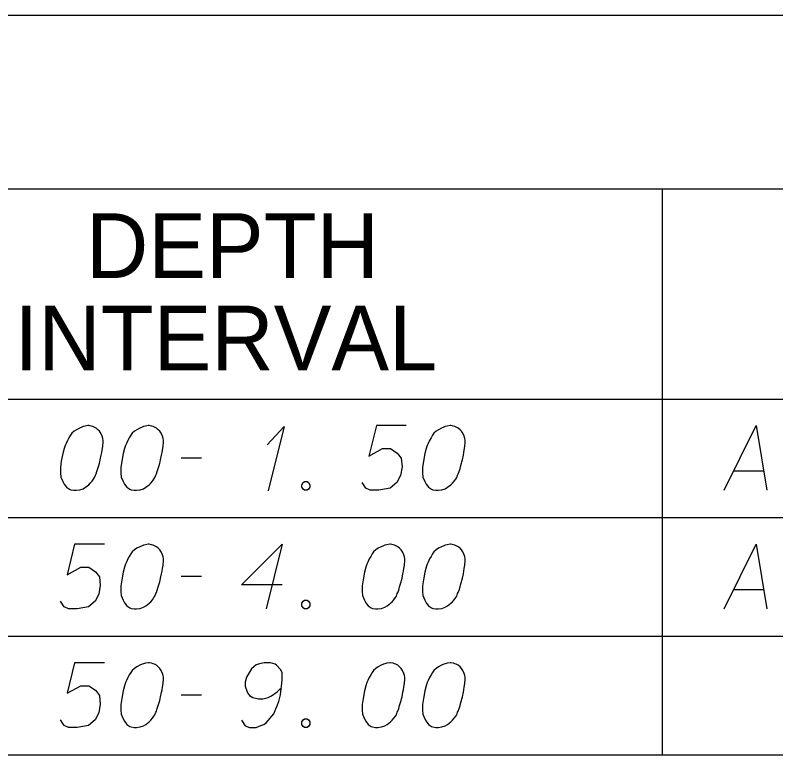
# Model space of a CAD drawing. Extents: x 2074207 to 2076812, y 516372 to 523312.
# Drawn here: x 2076397 to 2076453.5, y 519166.9 to 519221.7 of the extents above; entities that cross this region are included whole.
import ezdxf

# ---------------------------------------------------------------- set-up
doc = ezdxf.new("R2010")
doc.units = 0
for name, color, linetype in [('Prop DirtTable_ Soil Test Results - Outline (Major)', 7, 'Continuous'), ('Prop DirtTable_ Soil Test Results - Outline (Minor)', 7, 'Continuous'), ('Prop DirtTable_ Soil Test Results - Tx (Header - Small)', 7, 'Continuous'), ('Prop DirtTable_ Soil Test Results - Tx (Sample Data)', 7, 'Continuous')]:
    doc.layers.add(name, color=color, linetype=linetype)

msp = doc.modelspace()

# ---------------------------------------------------------------- linework, layer by layer
at = {"layer": 'Prop DirtTable_ Soil Test Results - Outline (Major)'}
for p, q in [((2076260.609, 519221.741), (2076811.903, 519221.741)), ((2076260.609, 519193.255), (2076811.903, 519193.255)), ((2076260.609, 519193.255), (2076811.903, 519193.255)), ((2076260.609, 519166.855), (2076811.903, 519166.855))]:
    msp.add_line(p, q, dxfattribs=at)
at = {"layer": 'Prop DirtTable_ Soil Test Results - Outline (Minor)'}
for p, q in [((2076260.609, 519208.855), (2076811.903, 519208.855)), ((2076445.062, 519208.855), (2076445.062, 519184.455)), ((2076260.609, 519184.455), (2076811.903, 519184.455)), ((2076260.609, 519184.455), (2076811.903, 519184.455)), ((2076445.063, 519184.455), (2076445.063, 519175.655)), ((2076260.609, 519175.655), (2076811.903, 519175.655)), ((2076260.609, 519175.655), (2076811.903, 519175.655)), ((2076445.063, 519175.655), (2076445.063, 519166.855)), ((2076260.609, 519166.855), (2076811.903, 519166.855))]:
    msp.add_line(p, q, dxfattribs=at)
at = {"layer": 'Prop DirtTable_ Soil Test Results - Tx (Sample Data)'}
for points in [[(2076402.512, 519191.284), (2076402.442, 519191.284), (2076402.23, 519191.246), (2076402.089, 519191.209), (2076401.983, 519191.171), (2076401.807, 519191.095), (2076401.595, 519190.982), (2076401.419, 519190.868), (2076401.242, 519190.717), (2076401.136, 519190.566), (2076401.031, 519190.377), (2076400.925, 519190.188), (2076400.819, 519189.961), (2076400.748, 519189.81), (2076400.678, 519189.583), (2076400.572, 519189.205), (2076400.466, 519188.638), (2076400.396, 519188.185), (2076400.396, 519187.769), (2076400.431, 519187.467), (2076400.572, 519187.127), (2076400.678, 519186.938), (2076400.854, 519186.711), (2076401.066, 519186.56), (2076401.172, 519186.522), (2076401.383, 519186.484), (2076401.56, 519186.484), (2076401.842, 519186.522), (2076402.089, 519186.598), (2076402.265, 519186.711), (2076402.512, 519186.9), (2076402.618, 519187.013), (2076402.759, 519187.164), (2076402.865, 519187.316), (2076402.935, 519187.429), (2076403.006, 519187.618), (2076403.041, 519187.694), (2076403.112, 519187.883), (2076403.182, 519188.109), (2076403.253, 519188.336), (2076403.288, 519188.487), (2076403.323, 519188.601), (2076403.359, 519188.752), (2076403.429, 519189.092), (2076403.465, 519189.281), (2076403.5, 519189.47), (2076403.535, 519189.735), (2076403.57, 519190.075), (2076403.57, 519190.188), (2076403.535, 519190.339), (2076403.5, 519190.49), (2076403.394, 519190.717), (2076403.288, 519190.868), (2076403.182, 519190.982), (2076403.041, 519191.095), (2076402.9, 519191.171), (2076402.794, 519191.209), (2076402.689, 519191.246), (2076402.512, 519191.284)], [(2076406.992, 519191.284), (2076406.922, 519191.284), (2076406.71, 519191.246), (2076406.569, 519191.209), (2076406.463, 519191.171), (2076406.287, 519191.095), (2076406.075, 519190.982), (2076405.899, 519190.868), (2076405.722, 519190.717), (2076405.616, 519190.566), (2076405.511, 519190.377), (2076405.405, 519190.188), (2076405.299, 519189.961), (2076405.228, 519189.81), (2076405.158, 519189.583), (2076405.052, 519189.205), (2076404.946, 519188.638), (2076404.876, 519188.185), (2076404.876, 519187.769), (2076404.911, 519187.467), (2076405.052, 519187.127), (2076405.158, 519186.938), (2076405.334, 519186.711), (2076405.546, 519186.56), (2076405.652, 519186.522), (2076405.863, 519186.484), (2076406.04, 519186.484), (2076406.322, 519186.522), (2076406.569, 519186.598), (2076406.745, 519186.711), (2076406.992, 519186.9), (2076407.098, 519187.013), (2076407.239, 519187.164), (2076407.345, 519187.316), (2076407.415, 519187.429), (2076407.486, 519187.618), (2076407.521, 519187.694), (2076407.592, 519187.883), (2076407.662, 519188.109), (2076407.733, 519188.336), (2076407.768, 519188.487), (2076407.803, 519188.601), (2076407.839, 519188.752), (2076407.909, 519189.092), (2076407.945, 519189.281), (2076407.98, 519189.47), (2076408.015, 519189.735), (2076408.05, 519190.075), (2076408.05, 519190.188), (2076408.015, 519190.339), (2076407.98, 519190.49), (2076407.874, 519190.717), (2076407.768, 519190.868), (2076407.662, 519190.982), (2076407.521, 519191.095), (2076407.38, 519191.171), (2076407.274, 519191.209), (2076407.169, 519191.246), (2076406.992, 519191.284)], [(2076415.74, 519189.848), (2076417.01, 519191.209), (2076415.811, 519186.446)], [(2076426.076, 519191.284), (2076423.854, 519191.284), (2076423.289, 519189.016), (2076424.312, 519189.583), (2076424.912, 519189.583), (2076425.406, 519189.243), (2076425.688, 519188.865), (2076425.759, 519188.223), (2076425.653, 519187.58), (2076425.371, 519187.051), (2076424.877, 519186.635), (2076424.03, 519186.484), (2076423.395, 519186.484), (2076423.078, 519186.635), (2076422.796, 519187.051)], [(2076429.392, 519191.284), (2076429.322, 519191.284), (2076429.11, 519191.246), (2076428.969, 519191.209), (2076428.863, 519191.171), (2076428.687, 519191.095), (2076428.475, 519190.982), (2076428.299, 519190.868), (2076428.122, 519190.717), (2076428.016, 519190.566), (2076427.911, 519190.377), (2076427.805, 519190.188), (2076427.699, 519189.961), (2076427.628, 519189.81), (2076427.558, 519189.583), (2076427.452, 519189.205), (2076427.346, 519188.638), (2076427.276, 519188.185), (2076427.276, 519187.769), (2076427.311, 519187.467), (2076427.452, 519187.127), (2076427.558, 519186.938), (2076427.734, 519186.711), (2076427.946, 519186.56), (2076428.052, 519186.522), (2076428.263, 519186.484), (2076428.44, 519186.484), (2076428.722, 519186.522), (2076428.969, 519186.598), (2076429.145, 519186.711), (2076429.392, 519186.9), (2076429.498, 519187.013), (2076429.639, 519187.164), (2076429.745, 519187.316), (2076429.815, 519187.429), (2076429.886, 519187.618), (2076429.921, 519187.694), (2076429.992, 519187.883), (2076430.062, 519188.109), (2076430.133, 519188.336), (2076430.168, 519188.487), (2076430.203, 519188.601), (2076430.239, 519188.752), (2076430.309, 519189.092), (2076430.345, 519189.281), (2076430.38, 519189.47), (2076430.415, 519189.735), (2076430.45, 519190.075), (2076430.45, 519190.188), (2076430.415, 519190.339), (2076430.38, 519190.49), (2076430.274, 519190.717), (2076430.168, 519190.868), (2076430.062, 519190.982), (2076429.921, 519191.095), (2076429.78, 519191.171), (2076429.674, 519191.209), (2076429.569, 519191.246), (2076429.392, 519191.284)], [(2076449.676, 519186.484), (2076452.039, 519191.284), (2076452.85, 519186.484)], [(2076409.356, 519188.903), (2076410.872, 519188.903)], [(2076450.381, 519187.92), (2076452.603, 519187.92)], [(2076418.527, 519187.127), (2076418.704, 519187.127), (2076418.809, 519187.051), (2076418.915, 519186.9), (2076418.915, 519186.711), (2076418.809, 519186.56), (2076418.704, 519186.484), (2076418.527, 519186.484), (2076418.421, 519186.56), (2076418.316, 519186.711), (2076418.316, 519186.9), (2076418.421, 519187.051), (2076418.527, 519187.127)], [(2076403.676, 519182.484), (2076401.454, 519182.484), (2076400.889, 519180.216), (2076401.912, 519180.783), (2076402.512, 519180.783), (2076403.006, 519180.443), (2076403.288, 519180.065), (2076403.359, 519179.423), (2076403.253, 519178.78), (2076402.971, 519178.251), (2076402.477, 519177.835), (2076401.63, 519177.684), (2076400.995, 519177.684), (2076400.678, 519177.835), (2076400.396, 519178.251)], [(2076406.992, 519182.484), (2076406.922, 519182.484), (2076406.71, 519182.446), (2076406.569, 519182.409), (2076406.463, 519182.371), (2076406.287, 519182.295), (2076406.075, 519182.182), (2076405.899, 519182.068), (2076405.722, 519181.917), (2076405.616, 519181.766), (2076405.511, 519181.577), (2076405.405, 519181.388), (2076405.299, 519181.161), (2076405.228, 519181.01), (2076405.158, 519180.783), (2076405.052, 519180.405), (2076404.946, 519179.838), (2076404.876, 519179.385), (2076404.876, 519178.969), (2076404.911, 519178.667), (2076405.052, 519178.327), (2076405.158, 519178.138), (2076405.334, 519177.911), (2076405.546, 519177.76), (2076405.652, 519177.722), (2076405.863, 519177.684), (2076406.04, 519177.684), (2076406.322, 519177.722), (2076406.569, 519177.798), (2076406.745, 519177.911), (2076406.992, 519178.1), (2076407.098, 519178.213), (2076407.239, 519178.364), (2076407.345, 519178.516), (2076407.415, 519178.629), (2076407.486, 519178.818), (2076407.521, 519178.894), (2076407.592, 519179.083), (2076407.662, 519179.309), (2076407.733, 519179.536), (2076407.768, 519179.687), (2076407.803, 519179.801), (2076407.839, 519179.952), (2076407.909, 519180.292), (2076407.945, 519180.481), (2076407.98, 519180.67), (2076408.015, 519180.935), (2076408.05, 519181.275), (2076408.05, 519181.388), (2076408.015, 519181.539), (2076407.98, 519181.69), (2076407.874, 519181.917), (2076407.768, 519182.068), (2076407.662, 519182.182), (2076407.521, 519182.295), (2076407.38, 519182.371), (2076407.274, 519182.409), (2076407.169, 519182.446), (2076406.992, 519182.484)], [(2076416.869, 519179.461), (2076413.836, 519179.461), (2076416.869, 519182.484), (2076415.67, 519177.684)], [(2076424.912, 519182.484), (2076424.842, 519182.484), (2076424.63, 519182.446), (2076424.489, 519182.409), (2076424.383, 519182.371), (2076424.207, 519182.295), (2076423.995, 519182.182), (2076423.819, 519182.068), (2076423.642, 519181.917), (2076423.536, 519181.766), (2076423.431, 519181.577), (2076423.325, 519181.388), (2076423.219, 519181.161), (2076423.148, 519181.01), (2076423.078, 519180.783), (2076422.972, 519180.405), (2076422.866, 519179.838), (2076422.796, 519179.385), (2076422.796, 519178.969), (2076422.831, 519178.667), (2076422.972, 519178.327), (2076423.078, 519178.138), (2076423.254, 519177.911), (2076423.466, 519177.76), (2076423.572, 519177.722), (2076423.783, 519177.684), (2076423.96, 519177.684), (2076424.242, 519177.722), (2076424.489, 519177.798), (2076424.665, 519177.911), (2076424.912, 519178.1), (2076425.018, 519178.213), (2076425.159, 519178.364), (2076425.265, 519178.516), (2076425.335, 519178.629), (2076425.406, 519178.818), (2076425.441, 519178.894), (2076425.512, 519179.083), (2076425.582, 519179.309), (2076425.653, 519179.536), (2076425.688, 519179.687), (2076425.723, 519179.801), (2076425.759, 519179.952), (2076425.829, 519180.292), (2076425.865, 519180.481), (2076425.9, 519180.67), (2076425.935, 519180.935), (2076425.97, 519181.275), (2076425.97, 519181.388), (2076425.935, 519181.539), (2076425.9, 519181.69), (2076425.794, 519181.917), (2076425.688, 519182.068), (2076425.582, 519182.182), (2076425.441, 519182.295), (2076425.3, 519182.371), (2076425.194, 519182.409), (2076425.089, 519182.446), (2076424.912, 519182.484)], [(2076429.392, 519182.484), (2076429.322, 519182.484), (2076429.11, 519182.446), (2076428.969, 519182.409), (2076428.863, 519182.371), (2076428.687, 519182.295), (2076428.475, 519182.182), (2076428.299, 519182.068), (2076428.122, 519181.917), (2076428.016, 519181.766), (2076427.911, 519181.577), (2076427.805, 519181.388), (2076427.699, 519181.161), (2076427.628, 519181.01), (2076427.558, 519180.783), (2076427.452, 519180.405), (2076427.346, 519179.838), (2076427.276, 519179.385), (2076427.276, 519178.969), (2076427.311, 519178.667), (2076427.452, 519178.327), (2076427.558, 519178.138), (2076427.734, 519177.911), (2076427.946, 519177.76), (2076428.052, 519177.722), (2076428.263, 519177.684), (2076428.44, 519177.684), (2076428.722, 519177.722), (2076428.969, 519177.798), (2076429.145, 519177.911), (2076429.392, 519178.1), (2076429.498, 519178.213), (2076429.639, 519178.364), (2076429.745, 519178.516), (2076429.815, 519178.629), (2076429.886, 519178.818), (2076429.921, 519178.894), (2076429.992, 519179.083), (2076430.062, 519179.309), (2076430.133, 519179.536), (2076430.168, 519179.687), (2076430.203, 519179.801), (2076430.239, 519179.952), (2076430.309, 519180.292), (2076430.345, 519180.481), (2076430.38, 519180.67), (2076430.415, 519180.935), (2076430.45, 519181.275), (2076430.45, 519181.388), (2076430.415, 519181.539), (2076430.38, 519181.69), (2076430.274, 519181.917), (2076430.168, 519182.068), (2076430.062, 519182.182), (2076429.921, 519182.295), (2076429.78, 519182.371), (2076429.674, 519182.409), (2076429.569, 519182.446), (2076429.392, 519182.484)], [(2076449.676, 519177.684), (2076452.039, 519182.484), (2076452.85, 519177.684)], [(2076409.356, 519180.103), (2076410.872, 519180.103)], [(2076450.381, 519179.12), (2076452.603, 519179.12)], [(2076418.527, 519178.327), (2076418.704, 519178.327), (2076418.809, 519178.251), (2076418.915, 519178.1), (2076418.915, 519177.911), (2076418.809, 519177.76), (2076418.704, 519177.684), (2076418.527, 519177.684), (2076418.421, 519177.76), (2076418.316, 519177.911), (2076418.316, 519178.1), (2076418.421, 519178.251), (2076418.527, 519178.327)], [(2076403.676, 519173.684), (2076401.454, 519173.684), (2076400.889, 519171.416), (2076401.912, 519171.983), (2076402.512, 519171.983), (2076403.006, 519171.643), (2076403.288, 519171.265), (2076403.359, 519170.623), (2076403.253, 519169.98), (2076402.971, 519169.451), (2076402.477, 519169.035), (2076401.63, 519168.884), (2076400.995, 519168.884), (2076400.678, 519169.035), (2076400.396, 519169.451)], [(2076406.992, 519173.684), (2076406.922, 519173.684), (2076406.71, 519173.646), (2076406.569, 519173.609), (2076406.463, 519173.571), (2076406.287, 519173.495), (2076406.075, 519173.382), (2076405.899, 519173.268), (2076405.722, 519173.117), (2076405.616, 519172.966), (2076405.511, 519172.777), (2076405.405, 519172.588), (2076405.299, 519172.361), (2076405.228, 519172.21), (2076405.158, 519171.983), (2076405.052, 519171.605), (2076404.946, 519171.038), (2076404.876, 519170.585), (2076404.876, 519170.169), (2076404.911, 519169.867), (2076405.052, 519169.527), (2076405.158, 519169.338), (2076405.334, 519169.111), (2076405.546, 519168.96), (2076405.652, 519168.922), (2076405.863, 519168.884), (2076406.04, 519168.884), (2076406.322, 519168.922), (2076406.569, 519168.998), (2076406.745, 519169.111), (2076406.992, 519169.3), (2076407.098, 519169.413), (2076407.239, 519169.564), (2076407.345, 519169.716), (2076407.415, 519169.829), (2076407.486, 519170.018), (2076407.521, 519170.094), (2076407.592, 519170.283), (2076407.662, 519170.509), (2076407.733, 519170.736), (2076407.768, 519170.887), (2076407.803, 519171.001), (2076407.839, 519171.152), (2076407.909, 519171.492), (2076407.945, 519171.681), (2076407.98, 519171.87), (2076408.015, 519172.135), (2076408.05, 519172.475), (2076408.05, 519172.588), (2076408.015, 519172.739), (2076407.98, 519172.89), (2076407.874, 519173.117), (2076407.768, 519173.268), (2076407.662, 519173.382), (2076407.521, 519173.495), (2076407.38, 519173.571), (2076407.274, 519173.609), (2076407.169, 519173.646), (2076406.992, 519173.684)], [(2076413.836, 519169.413), (2076414.118, 519168.998), (2076414.435, 519168.884), (2076414.929, 519168.884), (2076415.282, 519169.035), (2076415.494, 519169.111), (2076415.67, 519169.224), (2076416.234, 519169.905), (2076416.622, 519170.812), (2076416.728, 519171.303), (2076416.869, 519172.399), (2076416.869, 519172.966), (2076416.728, 519173.193), (2076416.446, 519173.495), (2076416.34, 519173.571), (2076415.987, 519173.684), (2076415.529, 519173.684), (2076415.176, 519173.609), (2076414.929, 519173.533), (2076414.576, 519173.231), (2076414.224, 519172.626), (2076414.118, 519172.248), (2076414.118, 519171.946), (2076414.294, 519171.454), (2076414.435, 519171.265), (2076414.682, 519171.114), (2076415.106, 519171.001), (2076415.423, 519171.001), (2076415.811, 519171.114), (2076416.058, 519171.227), (2076416.481, 519171.53), (2076416.693, 519171.719), (2076416.799, 519171.832)], [(2076424.912, 519173.684), (2076424.842, 519173.684), (2076424.63, 519173.646), (2076424.489, 519173.609), (2076424.383, 519173.571), (2076424.207, 519173.495), (2076423.995, 519173.382), (2076423.819, 519173.268), (2076423.642, 519173.117), (2076423.536, 519172.966), (2076423.431, 519172.777), (2076423.325, 519172.588), (2076423.219, 519172.361), (2076423.148, 519172.21), (2076423.078, 519171.983), (2076422.972, 519171.605), (2076422.866, 519171.038), (2076422.796, 519170.585), (2076422.796, 519170.169), (2076422.831, 519169.867), (2076422.972, 519169.527), (2076423.078, 519169.338), (2076423.254, 519169.111), (2076423.466, 519168.96), (2076423.572, 519168.922), (2076423.783, 519168.884), (2076423.96, 519168.884), (2076424.242, 519168.922), (2076424.489, 519168.998), (2076424.665, 519169.111), (2076424.912, 519169.3), (2076425.018, 519169.413), (2076425.159, 519169.564), (2076425.265, 519169.716), (2076425.335, 519169.829), (2076425.406, 519170.018), (2076425.441, 519170.094), (2076425.512, 519170.283), (2076425.582, 519170.509), (2076425.653, 519170.736), (2076425.688, 519170.887), (2076425.723, 519171.001), (2076425.759, 519171.152), (2076425.829, 519171.492), (2076425.865, 519171.681), (2076425.9, 519171.87), (2076425.935, 519172.135), (2076425.97, 519172.475), (2076425.97, 519172.588), (2076425.935, 519172.739), (2076425.9, 519172.89), (2076425.794, 519173.117), (2076425.688, 519173.268), (2076425.582, 519173.382), (2076425.441, 519173.495), (2076425.3, 519173.571), (2076425.194, 519173.609), (2076425.089, 519173.646), (2076424.912, 519173.684)], [(2076429.392, 519173.684), (2076429.322, 519173.684), (2076429.11, 519173.646), (2076428.969, 519173.609), (2076428.863, 519173.571), (2076428.687, 519173.495), (2076428.475, 519173.382), (2076428.299, 519173.268), (2076428.122, 519173.117), (2076428.016, 519172.966), (2076427.911, 519172.777), (2076427.805, 519172.588), (2076427.699, 519172.361), (2076427.628, 519172.21), (2076427.558, 519171.983), (2076427.452, 519171.605), (2076427.346, 519171.038), (2076427.276, 519170.585), (2076427.276, 519170.169), (2076427.311, 519169.867), (2076427.452, 519169.527), (2076427.558, 519169.338), (2076427.734, 519169.111), (2076427.946, 519168.96), (2076428.052, 519168.922), (2076428.263, 519168.884), (2076428.44, 519168.884), (2076428.722, 519168.922), (2076428.969, 519168.998), (2076429.145, 519169.111), (2076429.392, 519169.3), (2076429.498, 519169.413), (2076429.639, 519169.564), (2076429.745, 519169.716), (2076429.815, 519169.829), (2076429.886, 519170.018), (2076429.921, 519170.094), (2076429.992, 519170.283), (2076430.062, 519170.509), (2076430.133, 519170.736), (2076430.168, 519170.887), (2076430.203, 519171.001), (2076430.239, 519171.152), (2076430.309, 519171.492), (2076430.345, 519171.681), (2076430.38, 519171.87), (2076430.415, 519172.135), (2076430.45, 519172.475), (2076430.45, 519172.588), (2076430.415, 519172.739), (2076430.38, 519172.89), (2076430.274, 519173.117), (2076430.168, 519173.268), (2076430.062, 519173.382), (2076429.921, 519173.495), (2076429.78, 519173.571), (2076429.674, 519173.609), (2076429.569, 519173.646), (2076429.392, 519173.684)], [(2076409.356, 519171.303), (2076410.872, 519171.303)], [(2076418.527, 519169.527), (2076418.704, 519169.527), (2076418.809, 519169.451), (2076418.915, 519169.3), (2076418.915, 519169.111), (2076418.809, 519168.96), (2076418.704, 519168.884), (2076418.527, 519168.884), (2076418.421, 519168.96), (2076418.316, 519169.111), (2076418.316, 519169.3), (2076418.421, 519169.451), (2076418.527, 519169.527)]]:
    msp.add_lwpolyline(points, dxfattribs=at)

# ---------------------------------------------------------------- texts
at = {"layer": 'Prop DirtTable_ Soil Test Results - Tx (Header - Small)'}
for s, p in [('DEPTH', (2076402.289, 519202.241)), ('INTERVAL', (2076396.977, 519195.384))]:
    msp.add_text(s, height=4.8, dxfattribs=at).set_placement(p)

doc.saveas('drawing.dxf')
